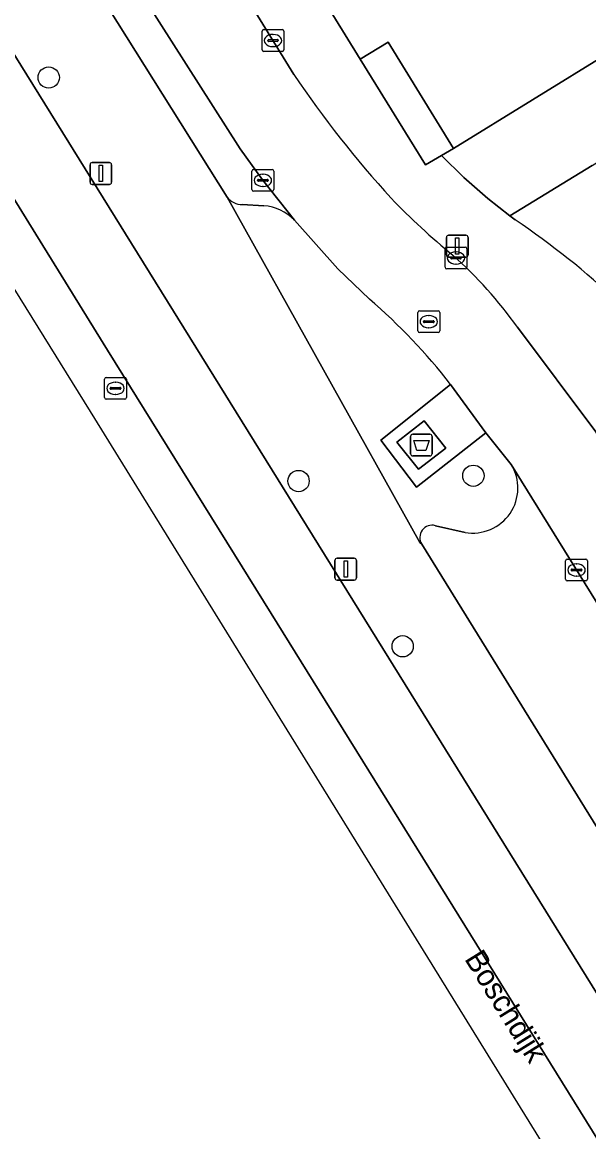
# Model space of a CAD drawing. Extents: x 160377 to 161131, y 383938 to 384853.
# Drawn here: x 160578.6 to 160604.6, y 384374.3 to 384425.3 of the extents above; entities that cross this region are included whole.
import ezdxf

# ---------------------------------------------------------------- set-up
doc = ezdxf.new("R2010")
doc.units = 0
for name, color, linetype in [('IMGEO_Afval_apart_plaats', 7, 'Continuous'), ('IMGEO_Berm_groen', 7, 'Continuous'), ('IMGEO_Boom', 7, 'Continuous'), ('IMGEO_Erf', 7, 'Continuous'), ('IMGEO_Groenvoorziening', 7, 'Continuous'), ('IMGEO_Haag', 7, 'Continuous'), ('IMGEO_Kolk', 7, 'Continuous'), ('IMGEO_Lichtmast', 7, 'Continuous'), ('IMGEO_Openbare_ruimte_label', 7, 'Continuous'), ('IMGEO_Pand', 7, 'Continuous'), ('IMGEO_Parkeervlak_open', 7, 'Continuous'), ('IMGEO_Rijbaan_lokaal_gesloten', 7, 'Continuous'), ('IMGEO_Rijbaan_lokaal_open', 7, 'Continuous'), ('IMGEO_Rioolput', 7, 'Continuous'), ('IMGEO_Voetpad_gesloten', 7, 'Continuous'), ('IMGEO_Voetpad_open', 7, 'Continuous')]:
    doc.layers.add(name, color=color, linetype=linetype)

msp = doc.modelspace()

# ---------------------------------------------------------------- linework, layer by layer
at = {"layer": 'IMGEO_Afval_apart_plaats'}
for p, q in [((160596.406, 384405.471), (160596.406, 384406.271)), ((160596.406, 384406.271), (160596.406, 384405.471)), ((160596.506, 384406.371), (160597.296, 384406.371)), ((160597.296, 384406.371), (160596.506, 384406.371)), ((160597.396, 384406.271), (160597.396, 384405.471)), ((160597.396, 384405.471), (160597.396, 384406.271)), ((160597.296, 384405.371), (160596.506, 384405.371)), ((160596.506, 384405.371), (160597.296, 384405.371))]:
    msp.add_line(p, q, dxfattribs=at)
msp.add_lwpolyline([(160596.549, 384406.085), (160597.253, 384406.085), (160597.104, 384405.615), (160596.698, 384405.615), (160596.549, 384406.085)], dxfattribs=at)
for centre, start, end in [((160596.506, 384406.271), 90, 180), ((160596.506, 384406.271), 90, 180), ((160597.296, 384406.271), 0, 90), ((160597.296, 384406.271), 360, 90), ((160596.506, 384405.471), 180, 270), ((160596.506, 384405.471), 180, 270), ((160597.296, 384405.471), 270, 0), ((160597.296, 384405.471), 270, 0)]:
    msp.add_arc(centre, 0.1, start, end, dxfattribs=at)
at = {"layer": 'IMGEO_Berm_groen'}
for points in [[(160587.99, 384417.247), (160596.827, 384401.394), (160596.919, 384401.325)], [(160589.68, 384416.859), (160588.683, 384416.912)], [(160594.517, 384412.57), (160593.076, 384413.961), (160591.074, 384416.2)], [(160601.021, 384404.979), (160599.861, 384406.44), (160596.677, 384403.941), (160595.039, 384406.103), (160598.242, 384408.65)], [(160597.542, 384402.17), (160598.903, 384401.862)]]:
    msp.add_lwpolyline(points, dxfattribs=at)
for centre, radius, start, end in [((160588.698, 384417.828), 0.916, 219.36, 269.0413), ((160589.459, 384414.588), 2.282, 44.9483, 84.4477), ((160577.557, 384392.724), 26.105, 37.594, 49.4838), ((160599.26, 384403.898), 2.067, 260.0623, 31.5456), ((160597.396, 384401.626), 0.564, 74.9639, 212.235)]:
    msp.add_arc(centre, radius, start, end, dxfattribs=at)
at = {"layer": 'IMGEO_Boom'}
for centre in [(160579.806, 384422.746), (160591.266, 384404.217), (160599.286, 384404.461), (160596.043, 384396.632)]:
    msp.add_circle(centre, 0.489, dxfattribs=at)
at = {"layer": 'IMGEO_Erf'}
msp.add_lwpolyline([(160595.374, 384424.366), (160594.096, 384423.581), (160597.097, 384418.736), (160597.828, 384419.164), (160598.375, 384419.484)], close=True, dxfattribs=at)
msp.add_lwpolyline([(160604.737, 384418.709), (160600.966, 384416.392), (160601.205, 384416.205)], dxfattribs=at)
msp.add_arc((160581.611, 384386.904), 35.249, 46.4161, 56.2287, dxfattribs=at)
at = {"layer": 'IMGEO_Groenvoorziening'}
for points in [[(160558.242, 384455.966), (160562.533, 384449.098), (160618.594, 384358.706), (160638.069, 384327.324), (160638.839, 384326.083), (160641.221, 384327.588), (160628.974, 384349.493), (160620.816, 384362.648), (160596.919, 384401.325)], [(160596.919, 384401.325), (160596.827, 384401.394), (160587.99, 384417.247), (160573.64, 384440.126)]]:
    msp.add_lwpolyline(points, dxfattribs=at)
at = {"layer": 'IMGEO_Haag'}
msp.add_lwpolyline([(160558.242, 384455.966), (160562.533, 384449.098), (160618.594, 384358.706), (160638.069, 384327.324), (160638.839, 384326.083), (160641.221, 384327.588), (160628.974, 384349.493), (160620.816, 384362.648), (160596.919, 384401.325), (160596.827, 384401.394), (160587.99, 384417.247), (160573.64, 384440.126)], dxfattribs=at)
at = {"layer": 'IMGEO_Kolk'}
for p, q in [((160589.595, 384424.017), (160589.595, 384424.869)), ((160589.67, 384424.943), (160590.522, 384424.943)), ((160590.083, 384424.723), (160590.108, 384424.723)), ((160590.596, 384424.869), (160590.596, 384424.017)), ((160589.854, 384424.437), (160589.854, 384424.449)), ((160590.292, 384424.4), (160589.894, 384424.4)), ((160589.897, 384424.486), (160590.295, 384424.486)), ((160590.106, 384424.163), (160590.081, 384424.163)), ((160590.338, 384424.449), (160590.338, 384424.437)), ((160590.522, 384423.943), (160589.67, 384423.943)), ((160589.131, 384417.598), (160589.131, 384418.45)), ((160589.206, 384418.524), (160590.058, 384418.524)), ((160590.132, 384418.45), (160590.132, 384417.598)), ((160589.39, 384418.018), (160589.39, 384418.03)), ((160589.828, 384417.981), (160589.43, 384417.981)), ((160589.433, 384418.067), (160589.831, 384418.067)), ((160589.619, 384418.304), (160589.644, 384418.304)), ((160589.874, 384418.03), (160589.874, 384418.018)), ((160590.058, 384417.524), (160589.206, 384417.524)), ((160589.642, 384417.744), (160589.617, 384417.744)), ((160597.99, 384414.033), (160597.99, 384414.885)), ((160598.065, 384414.959), (160598.917, 384414.959)), ((160598.991, 384414.885), (160598.991, 384414.033)), ((160598.249, 384414.453), (160598.249, 384414.465)), ((160598.687, 384414.416), (160598.289, 384414.416)), ((160598.292, 384414.502), (160598.69, 384414.502)), ((160598.478, 384414.739), (160598.503, 384414.739)), ((160598.733, 384414.465), (160598.733, 384414.453)), ((160598.917, 384413.959), (160598.065, 384413.959)), ((160598.501, 384414.179), (160598.476, 384414.179)), ((160603.519, 384399.709), (160603.519, 384400.561)), ((160603.594, 384400.635), (160604.446, 384400.635)), ((160604.52, 384400.561), (160604.52, 384399.709)), ((160603.778, 384400.129), (160603.778, 384400.141)), ((160604.216, 384400.092), (160603.818, 384400.092)), ((160603.821, 384400.178), (160604.219, 384400.178)), ((160604.007, 384400.415), (160604.032, 384400.415)), ((160604.262, 384400.141), (160604.262, 384400.129)), ((160604.446, 384399.635), (160603.594, 384399.635)), ((160604.03, 384399.855), (160604.005, 384399.855))]:
    msp.add_line(p, q, dxfattribs=at)
for points in [[(160589.595, 384424.017), (160589.595, 384424.869)], [(160589.67, 384424.943), (160590.522, 384424.943)], [(160590.596, 384424.869), (160590.596, 384424.017)], [(160590.522, 384423.943), (160589.67, 384423.943)], [(160589.131, 384417.598), (160589.131, 384418.45)], [(160589.206, 384418.524), (160590.058, 384418.524)], [(160590.132, 384418.45), (160590.132, 384417.598)], [(160590.058, 384417.524), (160589.206, 384417.524)], [(160597.99, 384414.033), (160597.99, 384414.885)], [(160598.065, 384414.959), (160598.917, 384414.959)], [(160598.991, 384414.885), (160598.991, 384414.033)], [(160598.917, 384413.959), (160598.065, 384413.959)], [(160603.519, 384399.709), (160603.519, 384400.561)], [(160603.594, 384400.635), (160604.446, 384400.635)], [(160604.52, 384400.561), (160604.52, 384399.709)], [(160604.446, 384399.635), (160603.594, 384399.635)]]:
    msp.add_lwpolyline(points, dxfattribs=at)
for centre, radius, start, end in [((160589.672, 384424.867), 0.0765, 91.552, 178.448), ((160589.672, 384424.867), 0.0765, 91.552, 178.448), ((160590.52, 384424.867), 0.0765, 1.552, 88.448), ((160590.52, 384424.867), 0.0765, 1.552, 88.448), ((160589.672, 384424.019), 0.0765, 181.552, 268.448), ((160589.672, 384424.019), 0.0765, 181.552, 268.448), ((160589.894, 384424.446), 0.0403, 85.8775, 175.7526), ((160589.891, 384424.436), 0.0366, 178.938, 274.7102), ((160590.295, 384424.443), 0.043, 264.8664, 352.4533), ((160590.299, 384424.448), 0.0386, 1.7309, 96.639), ((160590.52, 384424.019), 0.0765, 271.552, 358.448), ((160590.52, 384424.019), 0.0765, 271.552, 358.448), ((160589.208, 384418.448), 0.0765, 91.552, 178.448), ((160589.208, 384418.448), 0.0765, 91.552, 178.448), ((160590.056, 384418.448), 0.0765, 1.552, 88.448), ((160590.056, 384418.448), 0.0765, 1.552, 88.448), ((160589.43, 384418.027), 0.0403, 85.8775, 175.7526), ((160589.427, 384418.017), 0.0366, 178.938, 274.7102), ((160589.831, 384418.024), 0.043, 264.8664, 352.4533), ((160589.835, 384418.029), 0.0386, 1.7309, 96.639), ((160589.208, 384417.6), 0.0765, 181.552, 268.448), ((160589.208, 384417.6), 0.0765, 181.552, 268.448), ((160590.056, 384417.6), 0.0765, 271.552, 358.448), ((160590.056, 384417.6), 0.0765, 271.552, 358.448), ((160598.067, 384414.883), 0.0765, 91.552, 178.448), ((160598.067, 384414.883), 0.0765, 91.552, 178.448), ((160598.915, 384414.883), 0.0765, 1.552, 88.448), ((160598.915, 384414.883), 0.0765, 1.552, 88.448), ((160598.289, 384414.462), 0.0403, 85.8775, 175.7526), ((160598.286, 384414.452), 0.0366, 178.938, 274.7102), ((160598.69, 384414.459), 0.043, 264.8664, 352.4533), ((160598.694, 384414.464), 0.0386, 1.7309, 96.639), ((160598.067, 384414.035), 0.0765, 181.552, 268.448), ((160598.067, 384414.035), 0.0765, 181.552, 268.448), ((160598.915, 384414.035), 0.0765, 271.552, 358.448), ((160598.915, 384414.035), 0.0765, 271.552, 358.448), ((160603.596, 384400.559), 0.0765, 91.552, 178.448), ((160603.596, 384400.559), 0.0765, 91.552, 178.448), ((160604.444, 384400.559), 0.0765, 1.552, 88.448), ((160604.444, 384400.559), 0.0765, 1.552, 88.448), ((160603.818, 384400.138), 0.0403, 85.8775, 175.7526), ((160603.815, 384400.128), 0.0366, 178.938, 274.7102), ((160604.219, 384400.135), 0.043, 264.8664, 352.4533), ((160604.223, 384400.14), 0.0386, 1.7309, 96.639), ((160603.596, 384399.711), 0.0765, 181.552, 268.448), ((160603.596, 384399.711), 0.0765, 181.552, 268.448), ((160604.444, 384399.711), 0.0765, 271.552, 358.448), ((160604.444, 384399.711), 0.0765, 271.552, 358.448)]:
    msp.add_arc(centre, radius, start, end, dxfattribs=at)
for centre, major_axis, ratio, start_param, end_param in [((160590.082, 384424.443), (-0.387, 0.002), 0.722429, 4.712389, 7.853982), ((160590.107, 384424.443), (-0.39, 0.002), 0.717154, 1.570796, 4.712389), ((160589.618, 384418.024), (-0.387, 0.002), 0.722429, 4.712389, 7.853982), ((160589.643, 384418.024), (-0.39, 0.002), 0.717154, 1.570796, 4.712389), ((160598.477, 384414.459), (-0.387, 0.002), 0.722429, 4.712389, 7.853982), ((160598.502, 384414.459), (-0.39, 0.002), 0.717154, 1.570796, 4.712389), ((160604.006, 384400.135), (-0.387, 0.002), 0.722429, 4.712389, 7.853982), ((160604.031, 384400.135), (-0.39, 0.002), 0.717154, 1.570796, 4.712389)]:
    msp.add_ellipse(centre, major_axis=major_axis, ratio=ratio, start_param=start_param, end_param=end_param, dxfattribs=at)
at = {"layer": 'IMGEO_Lichtmast'}
for p, q in [((160581.701, 384417.94), (160581.701, 384418.74)), ((160581.701, 384418.74), (160581.701, 384417.94)), ((160581.801, 384418.84), (160582.591, 384418.84)), ((160582.591, 384418.84), (160581.801, 384418.84)), ((160582.691, 384418.74), (160582.691, 384417.94)), ((160582.691, 384417.94), (160582.691, 384418.74)), ((160582.591, 384417.84), (160581.801, 384417.84)), ((160581.801, 384417.84), (160582.591, 384417.84)), ((160598.052, 384414.603), (160598.052, 384415.403)), ((160598.052, 384415.403), (160598.052, 384414.603)), ((160598.152, 384415.503), (160598.942, 384415.503)), ((160598.942, 384415.503), (160598.152, 384415.503)), ((160599.042, 384415.403), (160599.042, 384414.603)), ((160599.042, 384414.603), (160599.042, 384415.403)), ((160598.942, 384414.503), (160598.152, 384414.503)), ((160598.152, 384414.503), (160598.942, 384414.503)), ((160592.935, 384399.776), (160592.935, 384400.576)), ((160592.935, 384400.576), (160592.935, 384399.776)), ((160593.035, 384400.676), (160593.825, 384400.676)), ((160593.825, 384400.676), (160593.035, 384400.676)), ((160593.925, 384400.576), (160593.925, 384399.776)), ((160593.925, 384399.776), (160593.925, 384400.576)), ((160593.825, 384399.676), (160593.035, 384399.676)), ((160593.035, 384399.676), (160593.825, 384399.676))]:
    msp.add_line(p, q, dxfattribs=at)
for points in [[(160582.121, 384418.715), (160582.271, 384418.715), (160582.271, 384417.965), (160582.121, 384417.965), (160582.121, 384418.715)], [(160598.472, 384415.378), (160598.622, 384415.378), (160598.622, 384414.628), (160598.472, 384414.628), (160598.472, 384415.378)], [(160593.355, 384400.551), (160593.505, 384400.551), (160593.505, 384399.801), (160593.355, 384399.801), (160593.355, 384400.551)]]:
    msp.add_lwpolyline(points, dxfattribs=at)
for centre, start, end in [((160581.801, 384418.74), 90, 180), ((160581.801, 384418.74), 90, 180), ((160582.591, 384418.74), 0, 90), ((160582.591, 384418.74), 360, 90), ((160581.801, 384417.94), 180, 270), ((160581.801, 384417.94), 180, 270), ((160582.591, 384417.94), 270, 0), ((160582.591, 384417.94), 270, 0), ((160598.152, 384415.403), 90, 180), ((160598.152, 384415.403), 90, 180), ((160598.942, 384415.403), 0, 90), ((160598.942, 384415.403), 360, 90), ((160598.152, 384414.603), 180, 270), ((160598.152, 384414.603), 180, 270), ((160598.942, 384414.603), 270, 0), ((160598.942, 384414.603), 270, 0), ((160593.035, 384400.576), 90, 180), ((160593.035, 384400.576), 90, 180), ((160593.825, 384400.576), 0, 90), ((160593.825, 384400.576), 360, 90), ((160593.035, 384399.776), 180, 270), ((160593.035, 384399.776), 180, 270), ((160593.825, 384399.776), 270, 0), ((160593.825, 384399.776), 270, 0)]:
    msp.add_arc(centre, 0.1, start, end, dxfattribs=at)
at = {"layer": 'IMGEO_Pand'}
msp.add_lwpolyline([(160600.583, 384438.153), (160590.65, 384432.036), (160593.545, 384427.342), (160592.267, 384426.557), (160594.096, 384423.581), (160595.374, 384424.366), (160598.375, 384419.484), (160605.619, 384423.951), (160608.297, 384425.627)], close=True, dxfattribs=at)
at = {"layer": 'IMGEO_Parkeervlak_open'}
for points in [[(160591.074, 384416.2), (160589.609, 384418.055), (160588.589, 384419.466), (160583.637, 384427.256), (160573.75, 384443.406)], [(160573.64, 384440.126), (160587.99, 384417.247)], [(160588.683, 384416.912), (160589.68, 384416.859)], [(160636.696, 384346.986), (160636.3, 384347.93), (160625.537, 384365.419), (160601.021, 384404.979)], [(160598.903, 384401.862), (160597.542, 384402.17)], [(160596.919, 384401.325), (160620.816, 384362.648), (160628.974, 384349.493)]]:
    msp.add_lwpolyline(points, dxfattribs=at)
for centre, radius, start, end in [((160588.698, 384417.828), 0.916, 219.36, 269.0413), ((160589.459, 384414.588), 2.282, 44.9483, 84.4477), ((160599.26, 384403.898), 2.067, 260.0623, 31.5456), ((160597.396, 384401.626), 0.564, 74.9639, 212.235)]:
    msp.add_arc(centre, radius, start, end, dxfattribs=at)
at = {"layer": 'IMGEO_Rijbaan_lokaal_gesloten'}
msp.add_lwpolyline([(160562.533, 384449.098), (160558.242, 384455.966), (160552.03, 384466.009), (160548.855, 384464.222), (160574.505, 384423.164), (160582.508, 384410.224), (160590.004, 384398.14), (160635.054, 384325.513), (160638.069, 384327.324), (160618.594, 384358.706)], close=True, dxfattribs=at)
for points in [[(160633.021, 384324.291), (160635.054, 384325.513), (160590.004, 384398.14), (160582.508, 384410.224), (160574.505, 384423.164), (160548.855, 384464.222)], [(160548.694, 384463.585), (160547.381, 384462.76), (160581.707, 384407.406), (160626.323, 384335.141), (160633.021, 384324.291)]]:
    msp.add_lwpolyline(points, dxfattribs=at)
at = {"layer": 'IMGEO_Rijbaan_lokaal_open'}
for points in [[(160591.056, 384422.882), (160573.063, 384452.105), (160572.886, 384452.377), (160572.809, 384452.495), (160572.051, 384453.728), (160569.353, 384455.899), (160567.529, 384457.31), (160565.701, 384460.284), (160565.663, 384460.343), (160565.374, 384460.82)], [(160569.839, 384449.637), (160573.75, 384443.406), (160583.637, 384427.256), (160588.589, 384419.466), (160589.609, 384418.055), (160591.074, 384416.2), (160593.076, 384413.961), (160594.517, 384412.57)], [(160642.51, 384344.924), (160641.583, 384346.737), (160640.29, 384349.049), (160639.777, 384349.891), (160628.948, 384367.536), (160604.906, 384406.482), (160601.306, 384411.286)], [(160598.242, 384408.65), (160599.861, 384406.44), (160601.021, 384404.979), (160625.537, 384365.419), (160636.3, 384347.93), (160636.696, 384346.986), (160636.776, 384346.837), (160636.829, 384346.74), (160636.922, 384346.426), (160637.34, 384345.044), (160638.213, 384342.157), (160639.501, 384337.897), (160639.988, 384336.436), (160640.616, 384334.859)]]:
    msp.add_lwpolyline(points, dxfattribs=at)
for centre, radius, start, end in [((160631.257, 384449.877), 48.424, 213.8811, 222.4378), ((160618.394, 384439.11), 31.674, 223.7656, 230.7246), ((160584.73, 384399.406), 20.394, 35.6293, 48.1245), ((160577.557, 384392.724), 26.105, 37.594, 49.4838)]:
    msp.add_arc(centre, radius, start, end, dxfattribs=at)
at = {"layer": 'IMGEO_Rioolput'}
for p, q in [((160596.739, 384411.112), (160596.739, 384411.964)), ((160596.814, 384412.038), (160597.666, 384412.038)), ((160597.227, 384411.818), (160597.252, 384411.818)), ((160597.74, 384411.964), (160597.74, 384411.112)), ((160596.998, 384411.532), (160596.998, 384411.544)), ((160597.436, 384411.495), (160597.038, 384411.495)), ((160597.041, 384411.581), (160597.439, 384411.581)), ((160597.25, 384411.258), (160597.225, 384411.258)), ((160597.482, 384411.544), (160597.482, 384411.532)), ((160597.666, 384411.038), (160596.814, 384411.038)), ((160582.37, 384408.05), (160582.37, 384408.902)), ((160582.445, 384408.976), (160583.297, 384408.976)), ((160582.858, 384408.756), (160582.883, 384408.756)), ((160583.371, 384408.902), (160583.371, 384408.05)), ((160582.629, 384408.47), (160582.629, 384408.482)), ((160583.067, 384408.433), (160582.669, 384408.433)), ((160582.672, 384408.519), (160583.07, 384408.519)), ((160582.881, 384408.196), (160582.856, 384408.196)), ((160583.113, 384408.482), (160583.113, 384408.47)), ((160583.297, 384407.976), (160582.445, 384407.976))]:
    msp.add_line(p, q, dxfattribs=at)
for points in [[(160596.739, 384411.112), (160596.739, 384411.964)], [(160596.814, 384412.038), (160597.666, 384412.038)], [(160597.74, 384411.964), (160597.74, 384411.112)], [(160597.666, 384411.038), (160596.814, 384411.038)], [(160582.37, 384408.05), (160582.37, 384408.902)], [(160582.445, 384408.976), (160583.297, 384408.976)], [(160583.371, 384408.902), (160583.371, 384408.05)], [(160583.297, 384407.976), (160582.445, 384407.976)]]:
    msp.add_lwpolyline(points, dxfattribs=at)
for centre, radius, start, end in [((160596.816, 384411.962), 0.0765, 91.552, 178.448), ((160596.816, 384411.962), 0.0765, 91.552, 178.448), ((160597.664, 384411.962), 0.0765, 1.552, 88.448), ((160597.664, 384411.962), 0.0765, 1.552, 88.448), ((160597.038, 384411.541), 0.0403, 85.8775, 175.7526), ((160597.035, 384411.531), 0.0366, 178.938, 274.7102), ((160597.439, 384411.538), 0.043, 264.8664, 352.4533), ((160597.443, 384411.543), 0.0386, 1.7309, 96.639), ((160596.816, 384411.114), 0.0765, 181.552, 268.448), ((160596.816, 384411.114), 0.0765, 181.552, 268.448), ((160597.664, 384411.114), 0.0765, 271.552, 358.448), ((160597.664, 384411.114), 0.0765, 271.552, 358.448), ((160582.447, 384408.9), 0.0765, 91.552, 178.448), ((160582.447, 384408.9), 0.0765, 91.552, 178.448), ((160583.295, 384408.9), 0.0765, 1.552, 88.448), ((160583.295, 384408.9), 0.0765, 1.552, 88.448), ((160582.669, 384408.479), 0.0403, 85.8775, 175.7526), ((160582.666, 384408.469), 0.0366, 178.938, 274.7102), ((160583.07, 384408.476), 0.043, 264.8664, 352.4533), ((160583.074, 384408.481), 0.0386, 1.7309, 96.639), ((160582.447, 384408.052), 0.0765, 181.552, 268.448), ((160582.447, 384408.052), 0.0765, 181.552, 268.448), ((160583.295, 384408.052), 0.0765, 271.552, 358.448), ((160583.295, 384408.052), 0.0765, 271.552, 358.448)]:
    msp.add_arc(centre, radius, start, end, dxfattribs=at)
for centre, major_axis, ratio, start_param, end_param in [((160597.226, 384411.538), (-0.387, 0.002), 0.722429, 4.712389, 7.853982), ((160597.251, 384411.538), (-0.39, 0.002), 0.717154, 1.570796, 4.712389), ((160582.857, 384408.476), (-0.387, 0.002), 0.722429, 4.712389, 7.853982), ((160582.882, 384408.476), (-0.39, 0.002), 0.717154, 1.570796, 4.712389)]:
    msp.add_ellipse(centre, major_axis=major_axis, ratio=ratio, start_param=start_param, end_param=end_param, dxfattribs=at)
at = {"layer": 'IMGEO_Voetpad_gesloten'}
msp.add_lwpolyline([(160597.033, 384406.987), (160595.779, 384406.006), (160596.769, 384404.758), (160598.023, 384405.731)], close=True, dxfattribs=at)
at = {"layer": 'IMGEO_Voetpad_open'}
for points in [[(160601.205, 384416.205), (160600.966, 384416.392), (160599.948, 384417.188), (160598.848, 384418.158), (160597.828, 384419.164), (160597.097, 384418.736), (160594.096, 384423.581), (160592.267, 384426.557), (160586.54, 384435.843), (160584.708, 384438.825), (160578.87, 384448.295), (160577.035, 384451.27), (160571.315, 384460.55), (160569.499, 384463.515), (160570.778, 384464.298), (160567.965, 384468.864), (160563.179, 384476.631), (160559.653, 384480.937), (160559.597, 384480.897)], [(160558.668, 384475.43), (160572.051, 384453.728), (160572.809, 384452.495), (160572.886, 384452.377), (160573.063, 384452.105), (160591.056, 384422.882)], [(160601.306, 384411.286), (160604.906, 384406.482)]]:
    msp.add_lwpolyline(points, dxfattribs=at)
for points in [[(160618.115, 384427.004), (160618.989, 384427.545), (160622.962, 384430.005), (160625.415, 384431.524), (160627.214, 384432.638), (160625.787, 384436.147), (160625.012, 384435.703), (160624.664, 384435.504), (160623.999, 384435.123), (160623.387, 384434.772), (160619.936, 384432.793), (160614.377, 384429.383), (160608.297, 384425.627), (160605.619, 384423.951), (160598.375, 384419.484), (160597.828, 384419.164), (160598.848, 384418.158), (160599.948, 384417.188), (160600.966, 384416.392), (160604.737, 384418.709), (160614.634, 384424.849)], [(160598.242, 384408.65), (160595.039, 384406.103), (160596.677, 384403.941), (160599.861, 384406.44)], [(160598.023, 384405.731), (160596.769, 384404.758), (160595.779, 384406.006), (160597.033, 384406.987)]]:
    msp.add_lwpolyline(points, close=True, dxfattribs=at)
for centre, radius, start, end in [((160631.257, 384449.877), 48.424, 213.8811, 222.4378), ((160618.394, 384439.11), 31.674, 223.7656, 230.7246), ((160581.611, 384386.904), 35.249, 46.4161, 56.2287), ((160584.73, 384399.406), 20.394, 35.6293, 48.1245)]:
    msp.add_arc(centre, radius, start, end, dxfattribs=at)

# ---------------------------------------------------------------- texts
at = {"layer": 'IMGEO_Openbare_ruimte_label'}
msp.add_text('Boschdijk', height=1, rotation=301.8778, dxfattribs=at).set_placement((160598.853, 384382.284))

doc.saveas('drawing.dxf')
